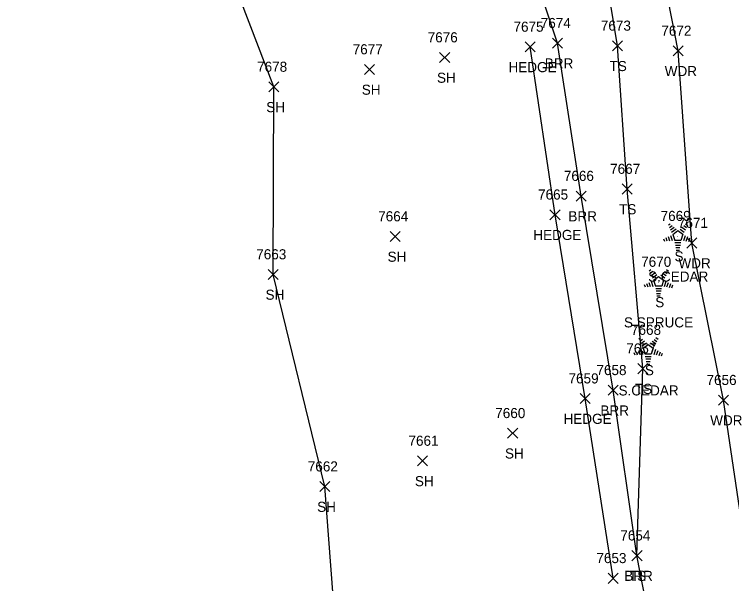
# Model space of a CAD drawing. Extents: x 1439173 to 1457902, y 641926 to 659889.
# Drawn here: x 1448353.6 to 1448495.5, y 644555.6 to 644668.3 of the extents above; entities that cross this region are included whole.
import ezdxf

# ---------------------------------------------------------------- set-up
doc = ezdxf.new("R2010")
doc.units = 0
for name, color, linetype in [('L_A', 7, 'Continuous'), ('L_C', 7, 'Continuous'), ('L_I', 7, 'Continuous'), ('L_TIC', 7, 'Continuous'), ('LABL', 7, 'Continuous'), ('LAHR', 7, 'Continuous'), ('LAWA', 7, 'Continuous'), ('LELB', 7, 'Continuous'), ('LSOGP', 7, 'Continuous'), ('LTC', 7, 'Continuous')]:
    doc.layers.add(name, color=color, linetype=linetype)

msp = doc.modelspace()

# ---------------------------------------------------------------- linework, layer by layer
at = {"layer": 'L_TIC'}
for points in [[(1448454.68, 644660.9), (1448456.68, 644662.9)], [(1448456.68, 644660.9), (1448454.68, 644662.9)], [(1448460.07, 644661.63), (1448462.07, 644663.63)], [(1448462.07, 644661.63), (1448460.07, 644663.63)], [(1448471.96, 644661.11), (1448473.96, 644663.11)], [(1448473.96, 644661.11), (1448471.96, 644663.11)], [(1448483.93, 644660.11), (1448485.93, 644662.11)], [(1448485.93, 644660.11), (1448483.93, 644662.11)], [(1448437.75, 644658.8), (1448439.75, 644660.8)], [(1448439.75, 644658.8), (1448437.75, 644660.8)], [(1448422.86, 644656.43), (1448424.86, 644658.43)], [(1448424.86, 644656.43), (1448422.86, 644658.43)], [(1448403.95, 644652.98), (1448405.95, 644654.98)], [(1448405.95, 644652.98), (1448403.95, 644654.98)], [(1448473.85, 644632.77), (1448475.85, 644634.77)], [(1448475.85, 644632.77), (1448473.85, 644634.77)], [(1448464.74, 644631.37), (1448466.74, 644633.37)], [(1448466.74, 644631.37), (1448464.74, 644633.37)], [(1448459.59, 644627.68), (1448461.59, 644629.68)], [(1448461.59, 644627.68), (1448459.59, 644629.68)], [(1448427.96, 644623.37), (1448429.96, 644625.37)], [(1448429.96, 644623.37), (1448427.96, 644625.37)], [(1448486.64, 644622.08), (1448488.64, 644624.08)], [(1448488.64, 644622.08), (1448486.64, 644624.08)], [(1448403.82, 644615.85), (1448405.82, 644617.85)], [(1448405.82, 644615.85), (1448403.82, 644617.85)], [(1448476.98, 644597.21), (1448478.98, 644599.21)], [(1448478.98, 644597.21), (1448476.98, 644599.21)], [(1448471.08, 644592.93), (1448473.08, 644594.93)], [(1448473.08, 644592.93), (1448471.08, 644594.93)], [(1448465.57, 644591.28), (1448467.57, 644593.28)], [(1448467.57, 644591.28), (1448465.57, 644593.28)], [(1448492.92, 644590.97), (1448494.92, 644592.97)], [(1448494.92, 644590.97), (1448492.92, 644592.97)], [(1448451.2, 644584.42), (1448453.2, 644586.42)], [(1448453.2, 644584.42), (1448451.2, 644586.42)], [(1448433.38, 644578.94), (1448435.38, 644580.94)], [(1448435.38, 644578.94), (1448433.38, 644580.94)], [(1448414.03, 644573.86), (1448416.03, 644575.86)], [(1448416.03, 644573.86), (1448414.03, 644575.86)], [(1448475.8, 644560.19), (1448477.8, 644562.19)], [(1448477.8, 644560.19), (1448475.8, 644562.19)], [(1448475.8, 644560.19), (1448477.8, 644562.19)], [(1448477.8, 644560.19), (1448475.8, 644562.19)], [(1448471.08, 644555.71), (1448473.08, 644557.71)], [(1448473.08, 644555.71), (1448471.08, 644557.71)]]:
    msp.add_lwpolyline(points, dxfattribs=at)
at = {"layer": 'LABL'}
msp.add_lwpolyline([(1448500.68, 644516.13), (1448482.93, 644529.85), (1448476.8, 644561.19), (1448472.08, 644593.93), (1448465.74, 644632.37), (1448461.07, 644662.63), (1448453.95, 644684.03), (1448443.35, 644687.73), (1448420.91, 644688.25), (1448390.3, 644692.26), (1448390.07, 644698.69), (1448388.58, 644735.39), (1448403.24, 644745.58), (1448425.89, 644749.21), (1448438.33, 644735.3), (1448449.83, 644715.38), (1448461.73, 644709.87)], dxfattribs=at)
at = {"layer": 'LAHR'}
msp.add_lwpolyline([(1448472.08, 644556.71), (1448466.57, 644592.28), (1448460.59, 644628.68), (1448455.68, 644661.9)], dxfattribs=at)
at = {"layer": 'LAWA'}
msp.add_lwpolyline([(1448525.57, 644421.39), (1448514.14, 644439.55), (1448504.22, 644474.31), (1448500.68, 644516.13), (1448500.33, 644548.9), (1448493.92, 644591.97), (1448487.64, 644623.08), (1448484.93, 644661.11), (1448477.82, 644697.56), (1448471.08, 644716.64), (1448460.41, 644739.14), (1448444.3, 644752.8), (1448433.21, 644775.56), (1448421.34, 644813.82)], dxfattribs=at)
at = {"layer": 'LELB'}
msp.add_lwpolyline([(1448476.8, 644561.19), (1448477.98, 644598.21), (1448474.85, 644633.77), (1448472.96, 644662.11), (1448467.8, 644693.57)], dxfattribs=at)
at = {"layer": 'LSOGP'}
msp.add_lwpolyline([(1448471.49, 644381.34), (1448470.75, 644406.74), (1448460.5, 644417.19), (1448454.25, 644421.06), (1448448, 644424.92), (1448441.75, 644428.79), (1448439.33, 644440.94), (1448422.01, 644479), (1448419.52, 644515.81), (1448415.03, 644574.86), (1448404.83, 644616.85), (1448404.95, 644653.99), (1448390.3, 644692.26), (1448359.44, 644700.76), (1448353.61, 644733.4), (1448380.72, 644771.6)], dxfattribs=at)
at = {"layer": 'LTC'}
for p, q in [((1448483.03, 644626.65), (1448483.39, 644626.9)), ((1448483.24, 644626.18), (1448483.77, 644626.56)), ((1448483.45, 644625.71), (1448484.16, 644626.23)), ((1448485.69, 644626.19), (1448486.37, 644625.7)), ((1448486.06, 644626.54), (1448486.61, 644626.14)), ((1448486.43, 644626.89), (1448486.85, 644626.58)), ((1448483.66, 644625.25), (1448484.54, 644625.89)), ((1448483.89, 644624.79), (1448484.9, 644625.53)), ((1448483.89, 644624.79), (1448484.27, 644623.6)), ((1448484.9, 644625.53), (1448485.89, 644624.8)), ((1448485.32, 644625.84), (1448486.13, 644625.25)), ((1448485.89, 644624.8), (1448485.5, 644623.6)), ((1448482.06, 644623.93), (1448482.22, 644623.46)), ((1448482.52, 644624.14), (1448482.73, 644623.49)), ((1448482.98, 644624.36), (1448483.25, 644623.52)), ((1448483.43, 644624.57), (1448483.76, 644623.56)), ((1448485.5, 644623.6), (1448484.27, 644623.6)), ((1448486.33, 644624.53), (1448485.99, 644623.49)), ((1448486.78, 644624.28), (1448486.49, 644623.4)), ((1448487.22, 644624.03), (1448486.98, 644623.3)), ((1448487.67, 644623.78), (1448487.48, 644623.21)), ((1448485.46, 644623.1), (1448484.32, 644623.1)), ((1448485.38, 644622.6), (1448484.39, 644622.6)), ((1448485.3, 644622.1), (1448484.47, 644622.1)), ((1448485.21, 644621.6), (1448484.54, 644621.6)), ((1448479.22, 644617.58), (1448479.57, 644617.84)), ((1448479.43, 644617.11), (1448479.96, 644617.5)), ((1448482.62, 644617.82), (1448483.03, 644617.52)), ((1448479.64, 644616.65), (1448480.34, 644617.16)), ((1448479.85, 644616.18), (1448480.72, 644616.82)), ((1448480.07, 644615.73), (1448481.08, 644616.46)), ((1448481.08, 644616.46), (1448482.08, 644615.74)), ((1448481.5, 644616.78), (1448482.31, 644616.19)), ((1448481.87, 644617.12), (1448482.55, 644616.63)), ((1448482.24, 644617.47), (1448482.79, 644617.07)), ((1448478.25, 644614.86), (1448478.4, 644614.39)), ((1448478.71, 644615.08), (1448478.92, 644614.42)), ((1448479.16, 644615.29), (1448479.43, 644614.46)), ((1448479.62, 644615.51), (1448479.95, 644614.49)), ((1448480.07, 644615.73), (1448480.46, 644614.53)), ((1448482.08, 644615.74), (1448481.69, 644614.53)), ((1448482.52, 644615.47), (1448482.18, 644614.43)), ((1448482.96, 644615.22), (1448482.67, 644614.33)), ((1448483.41, 644614.97), (1448483.17, 644614.24)), ((1448483.85, 644614.72), (1448483.66, 644614.14)), ((1448481.69, 644614.53), (1448480.46, 644614.53)), ((1448481.65, 644614.03), (1448480.51, 644614.03)), ((1448481.57, 644613.53), (1448480.58, 644613.53)), ((1448481.48, 644613.03), (1448480.65, 644613.03)), ((1448481.4, 644612.53), (1448480.72, 644612.53)), ((1448477.17, 644604.11), (1448477.52, 644604.36)), ((1448477.38, 644603.64), (1448477.91, 644604.03)), ((1448477.59, 644603.18), (1448478.29, 644603.69)), ((1448477.8, 644602.71), (1448478.67, 644603.35)), ((1448479.45, 644603.3), (1448480.26, 644602.71)), ((1448479.82, 644603.65), (1448480.5, 644603.16)), ((1448480.19, 644604), (1448480.74, 644603.6)), ((1448480.56, 644604.35), (1448480.98, 644604.04)), ((1448477.57, 644602.04), (1448477.9, 644601.02)), ((1448478.02, 644602.25), (1448479.03, 644602.99)), ((1448478.02, 644602.25), (1448478.41, 644601.06)), ((1448479.03, 644602.99), (1448480.03, 644602.26)), ((1448480.03, 644602.26), (1448479.64, 644601.06)), ((1448480.47, 644601.99), (1448480.13, 644600.95)), ((1448476.2, 644601.39), (1448476.35, 644600.92)), ((1448476.65, 644601.6), (1448476.87, 644600.95)), ((1448477.11, 644601.82), (1448477.38, 644600.98)), ((1448479.64, 644601.06), (1448478.41, 644601.06)), ((1448479.6, 644600.56), (1448478.45, 644600.56)), ((1448480.91, 644601.74), (1448480.62, 644600.86)), ((1448481.36, 644601.49), (1448481.12, 644600.76)), ((1448481.8, 644601.24), (1448481.61, 644600.67)), ((1448479.52, 644600.06), (1448478.53, 644600.06)), ((1448479.43, 644599.56), (1448478.6, 644599.56)), ((1448479.35, 644599.06), (1448478.67, 644599.06))]:
    msp.add_line(p, q, dxfattribs=at)

# ---------------------------------------------------------------- texts
at = {"layer": 'L_A'}
for s, p in [('HEDGE', (1448451.38, 644656.9)), ('BRR', (1448458.56, 644657.63)), ('TS', (1448471.37, 644657.11)), ('WDR', (1448482.29, 644656.11)), ('SH', (1448437.24, 644654.8)), ('SH', (1448422.35, 644652.43)), ('SH', (1448403.44, 644648.98)), ('TS', (1448473.26, 644628.77)), ('BRR', (1448463.23, 644627.37)), ('HEDGE', (1448456.29, 644623.68)), ('SH', (1448427.45, 644619.37)), ('S', (1448484.22, 644619.44)), ('WDR', (1448485.01, 644618.08)), ('SH', (1448403.31, 644611.85)), ('S', (1448480.41, 644610.37)), ('S', (1448478.36, 644596.9)), ('TS', (1448476.39, 644593.21)), ('BRR', (1448469.57, 644588.93)), ('HEDGE', (1448462.27, 644587.28)), ('WDR', (1448491.29, 644586.97)), ('SH', (1448450.69, 644580.42)), ('SH', (1448432.86, 644574.94)), ('SH', (1448413.52, 644569.86)), ('BRR', (1448474.29, 644556.19)), ('TS', (1448475.21, 644556.19))]:
    msp.add_text(s, height=2, dxfattribs=at).set_placement(p)
at = {"layer": 'L_C'}
for s, p in [('S.CEDAR', (1448479.02, 644615.44)), ('S.SPRUCE', (1448474.23, 644606.37)), ('S.CEDAR', (1448473.15, 644592.9))]:
    msp.add_text(s, height=2, dxfattribs=at).set_placement(p)
at = {"layer": 'L_I'}
for s, p in [('7674', (1448457.76, 644665.63)), ('7675', (1448452.37, 644664.9)), ('7673', (1448469.65, 644665.11)), ('7672', (1448481.62, 644664.11)), ('7676', (1448435.39, 644662.8)), ('7677', (1448420.55, 644660.43)), ('7678', (1448401.64, 644656.98)), ('7667', (1448471.49, 644636.77)), ('7666', (1448462.33, 644635.37)), ('7665', (1448457.23, 644631.68)), ('7664', (1448425.6, 644627.37)), ('7669', (1448481.48, 644627.44)), ('7671', (1448484.9, 644626.08)), ('7663', (1448401.47, 644619.85)), ('7670', (1448477.63, 644618.37)), ('7668', (1448475.62, 644604.9)), ('7657', (1448474.68, 644601.21)), ('7658', (1448468.78, 644596.93)), ('7659', (1448463.26, 644595.28)), ('7656', (1448490.56, 644594.97)), ('7660', (1448448.76, 644588.42)), ('7661', (1448431.59, 644582.94)), ('7662', (1448411.67, 644577.86)), ('7654', (1448473.5, 644564.19)), ('7654', (1448473.5, 644564.19)), ('7653', (1448468.77, 644559.71))]:
    msp.add_text(s, height=2, dxfattribs=at).set_placement(p)
at = {"layer": 'LTC'}
for p in [(1448484.78, 644624.54), (1448480.96, 644615.48), (1448478.91, 644602)]:
    msp.add_text('.', height=1.04, rotation=270, dxfattribs=at).set_placement(p)

doc.saveas('drawing.dxf')
